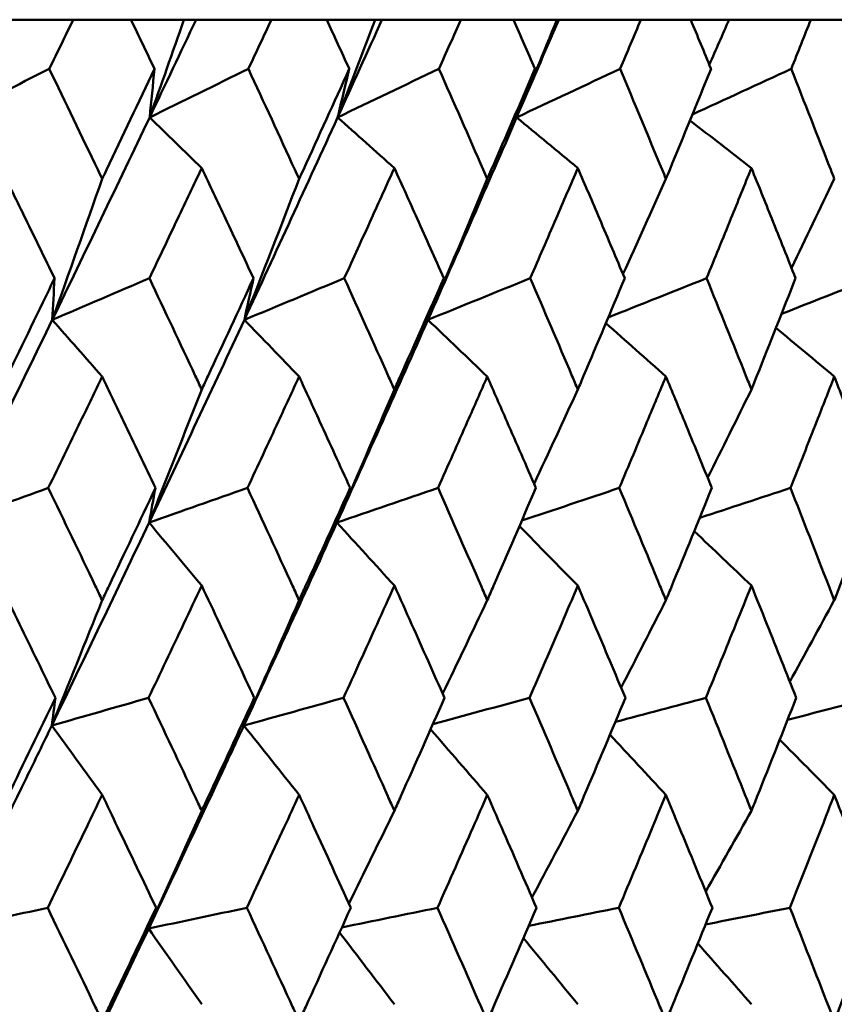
# Model space of a CAD drawing. Header units: millimetres. Extents: x 113 to 2969, y 62 to 2427.
# Tile 288 of 318: x 2059.18 to 2063.47, y 147.13 to 152.33. Entities that reach past the tile are written whole.
import ezdxf

# ---------------------------------------------------------------- set-up
doc = ezdxf.new("R2010")
doc.units = ezdxf.units.MM
doc.header["$LTSCALE"] = 12
doc.layers.add('Widoczne (ISO)', color=7, linetype='Continuous', lineweight=50)

msp = doc.modelspace()

# ---------------------------------------------------------------- linework, layer by layer
at = {"layer": 'Widoczne (ISO)'}
for p, q in [((2059.0814, 152.3297), (2059.4582, 152.3297)), ((2059.7627, 152.3297), (2059.4582, 152.3297)), ((2059.7627, 152.3297), (2060.0423, 152.3297)), ((2060.0423, 152.3297), (2060.1063, 152.3297)), ((2060.1063, 152.3297), (2060.5037, 152.3297)), ((2060.7954, 152.3297), (2060.5037, 152.3297)), ((2060.7954, 152.3297), (2061.0504, 152.3297)), ((2061.0504, 152.3297), (2061.087, 152.3297)), ((2061.087, 152.3297), (2061.5033, 152.3297)), ((2061.7812, 152.3297), (2061.5033, 152.3297)), ((2061.7812, 152.3297), (2062.0104, 152.3297)), ((2062.0104, 152.3297), (2062.0196, 152.3297)), ((2062.0196, 152.3297), (2062.4532, 152.3297)), ((2062.7161, 152.3297), (2062.4532, 152.3297)), ((2062.7161, 152.3297), (2062.9187, 152.3297)), ((2062.9187, 152.3297), (2063.3496, 152.3297)), ((2063.5965, 152.3297), (2063.3496, 152.3297))]:
    msp.add_line(p, q, dxfattribs=at)
msp.add_circle((2048.8943, 112.3297), 50, dxfattribs=at)
for points, knots in [([(2059.4582, 152.3297), (2059.4164, 152.2438), (2059.3745, 152.1579), (2059.3323, 152.0715), (2059.332, 152.0709), (2059.3317, 152.0704)], [0, 0, 0, 0, 0.02969567, 0.02969567, 0.02988021, 0.02988021, 0.02988021, 0.02988021]), ([(2059.887, 152.0704), (2059.8868, 152.0709), (2059.8865, 152.0715), (2059.8452, 152.1579), (2059.804, 152.2438), (2059.7627, 152.3297)], [0.02951568, 0.02951568, 0.02951568, 0.02951568, 0.02969929, 0.02969929, 0.05939589, 0.05939589, 0.05939589, 0.05939589]), ([(2060.5037, 152.3297), (2060.4636, 152.2438), (2060.4234, 152.1579), (2060.3829, 152.0715), (2060.3826, 152.0709), (2060.3824, 152.0704)], [0, 0, 0, 0, 0.02969567, 0.02969567, 0.02988021, 0.02988021, 0.02988021, 0.02988021]), ([(2060.9145, 152.0704), (2060.9142, 152.0709), (2060.914, 152.0715), (2060.8744, 152.1579), (2060.835, 152.2438), (2060.7954, 152.3297)], [0.02951568, 0.02951568, 0.02951568, 0.02951568, 0.02969929, 0.02969929, 0.05939589, 0.05939589, 0.05939589, 0.05939589]), ([(2061.5033, 152.3297), (2061.4651, 152.2438), (2061.4268, 152.1579), (2061.3882, 152.0715), (2061.3879, 152.0709), (2061.3877, 152.0704)], [0, 0, 0, 0, 0.02969567, 0.02969567, 0.02988021, 0.02988021, 0.02988021, 0.02988021]), ([(2061.8944, 152.0704), (2061.8942, 152.0709), (2061.894, 152.0715), (2061.8564, 152.1579), (2061.8189, 152.2438), (2061.7812, 152.3297)], [0.02951568, 0.02951568, 0.02951568, 0.02951568, 0.02969929, 0.02969929, 0.05939589, 0.05939589, 0.05939589, 0.05939589]), ([(2062.4532, 152.3297), (2062.4171, 152.2438), (2062.3808, 152.1579), (2062.3441, 152.0715), (2062.3439, 152.0709), (2062.3437, 152.0704)], [0, 0, 0, 0, 0.02969567, 0.02969567, 0.02988021, 0.02988021, 0.02988021, 0.02988021]), ([(2062.8231, 152.0704), (2062.8229, 152.0709), (2062.8227, 152.0715), (2062.7872, 152.1579), (2062.7517, 152.2438), (2062.7161, 152.3297)], [0.02951568, 0.02951568, 0.02951568, 0.02951568, 0.02969929, 0.02969929, 0.05939589, 0.05939589, 0.05939589, 0.05939589]), ([(2063.3496, 152.3297), (2063.3156, 152.2438), (2063.2815, 152.1579), (2063.247, 152.0715), (2063.2468, 152.0709), (2063.2466, 152.0704)], [0, 0, 0, 0, 0.02969567, 0.02969567, 0.02988021, 0.02988021, 0.02988021, 0.02988021]), ([(2059.3317, 152.0704), (2059.4174, 151.8931), (2059.5026, 151.7157), (2059.5952, 151.5221), (2059.603, 151.5057), (2059.6108, 151.4894)], [0.0297954, 0.0297954, 0.0297954, 0.0297954, 0.09092493, 0.09092493, 0.09655955, 0.09655955, 0.09655955, 0.09655955]), ([(2059.6108, 151.4894), (2059.6186, 151.5056), (2059.6264, 151.5218), (2059.7188, 151.7155), (2059.8031, 151.893), (2059.887, 152.0704)], [0.0853813, 0.0853813, 0.0853813, 0.0853813, 0.09097809, 0.09097809, 0.15214536, 0.15214536, 0.15214536, 0.15214536]), ([(2060.3824, 152.0704), (2060.4646, 151.8931), (2060.5463, 151.7157), (2060.635, 151.5221), (2060.6425, 151.5057), (2060.65, 151.4894)], [0.0297954, 0.0297954, 0.0297954, 0.0297954, 0.09092493, 0.09092493, 0.09655955, 0.09655955, 0.09655955, 0.09655955]), ([(2060.65, 151.4894), (2060.6574, 151.5056), (2060.6649, 151.5218), (2060.7535, 151.7155), (2060.8342, 151.893), (2060.9145, 152.0704)], [0.0853813, 0.0853813, 0.0853813, 0.0853813, 0.09097809, 0.09097809, 0.15214536, 0.15214536, 0.15214536, 0.15214536]), ([(2061.3877, 152.0704), (2061.4661, 151.8931), (2061.544, 151.7157), (2061.6285, 151.5221), (2061.6357, 151.5057), (2061.6428, 151.4894)], [0.0297954, 0.0297954, 0.0297954, 0.0297954, 0.09092493, 0.09092493, 0.09655955, 0.09655955, 0.09655955, 0.09655955]), ([(2061.6428, 151.4894), (2061.6499, 151.5056), (2061.6569, 151.5218), (2061.7413, 151.7155), (2061.8181, 151.893), (2061.8944, 152.0704)], [0.0853813, 0.0853813, 0.0853813, 0.0853813, 0.09097809, 0.09097809, 0.15214536, 0.15214536, 0.15214536, 0.15214536]), ([(2062.3437, 152.0704), (2062.418, 151.8931), (2062.4918, 151.7157), (2062.5718, 151.5221), (2062.5785, 151.5057), (2062.5853, 151.4894)], [0.0297954, 0.0297954, 0.0297954, 0.0297954, 0.09092493, 0.09092493, 0.09655955, 0.09655955, 0.09655955, 0.09655955]), ([(2062.5853, 151.4894), (2062.5919, 151.5056), (2062.5986, 151.5218), (2062.6784, 151.7155), (2062.751, 151.893), (2062.8231, 152.0704)], [0.0853813, 0.0853813, 0.0853813, 0.0853813, 0.09097809, 0.09097809, 0.15214536, 0.15214536, 0.15214536, 0.15214536]), ([(2063.2466, 152.0704), (2063.3165, 151.8931), (2063.3859, 151.7157), (2063.461, 151.5221), (2063.4674, 151.5057), (2063.4737, 151.4894)], [0.0297954, 0.0297954, 0.0297954, 0.0297954, 0.09092493, 0.09092493, 0.09655955, 0.09655955, 0.09655955, 0.09655955]), ([(2059.3596, 150.9657), (2059.3086, 151.0706), (2059.2574, 151.1755), (2059.1625, 151.3692), (2059.1189, 151.4581), (2059.0751, 151.5471)], [0.02528165, 0.02528165, 0.02528165, 0.02528165, 0.06150593, 0.06150593, 0.09223152, 0.09223152, 0.09223152, 0.09223152]), ([(2060.136, 151.5471), (2060.0939, 151.4582), (2060.0518, 151.3693), (2059.9598, 151.1755), (2059.9098, 151.0706), (2059.8597, 150.9657)], [0.03078053, 0.03078053, 0.03078053, 0.03078053, 0.06149921, 0.06149921, 0.09773041, 0.09773041, 0.09773041, 0.09773041]), ([(2060.4091, 150.9657), (2060.3602, 151.0706), (2060.311, 151.1755), (2060.22, 151.3692), (2060.178, 151.4581), (2060.136, 151.5471)], [0.02528165, 0.02528165, 0.02528165, 0.02528165, 0.06150593, 0.06150593, 0.09223152, 0.09223152, 0.09223152, 0.09223152]), ([(2061.1525, 151.5471), (2061.1123, 151.4582), (2061.072, 151.3693), (2060.984, 151.1755), (2060.9363, 151.0706), (2060.8883, 150.9657)], [0.03078053, 0.03078053, 0.03078053, 0.03078053, 0.06149921, 0.06149921, 0.09773041, 0.09773041, 0.09773041, 0.09773041]), ([(2061.4132, 150.9657), (2061.3665, 151.0706), (2061.3196, 151.1755), (2061.2327, 151.3692), (2061.1926, 151.4581), (2061.1525, 151.5471)], [0.02528165, 0.02528165, 0.02528165, 0.02528165, 0.06150593, 0.06150593, 0.09223152, 0.09223152, 0.09223152, 0.09223152]), ([(2062.1205, 151.5471), (2062.0824, 151.4582), (2062.0442, 151.3693), (2061.9606, 151.1755), (2061.9152, 151.0706), (2061.8696, 150.9657)], [0.03078053, 0.03078053, 0.03078053, 0.03078053, 0.06149921, 0.06149921, 0.09773041, 0.09773041, 0.09773041, 0.09773041]), ([(2062.3678, 150.9657), (2062.3236, 151.0706), (2062.2792, 151.1755), (2062.1967, 151.3692), (2062.1587, 151.4581), (2062.1205, 151.5471)], [0.02528165, 0.02528165, 0.02528165, 0.02528165, 0.06150593, 0.06150593, 0.09223152, 0.09223152, 0.09223152, 0.09223152]), ([(2063.0364, 151.5471), (2063.0005, 151.4582), (2062.9644, 151.3693), (2062.8856, 151.1755), (2062.8427, 151.0706), (2062.7997, 150.9657)], [0.03078053, 0.03078053, 0.03078053, 0.03078053, 0.06149921, 0.06149921, 0.09773041, 0.09773041, 0.09773041, 0.09773041]), ([(2063.2693, 150.9657), (2063.2277, 151.0706), (2063.1859, 151.1755), (2063.1082, 151.3692), (2063.0724, 151.4581), (2063.0364, 151.5471)], [0.02528165, 0.02528165, 0.02528165, 0.02528165, 0.06150593, 0.06150593, 0.09223152, 0.09223152, 0.09223152, 0.09223152]), ([(2059.0751, 150.3784), (2059.0869, 150.4025), (2059.0987, 150.4267), (2059.1938, 150.6225), (2059.2769, 150.7941), (2059.3596, 150.9657)], [0.0806421, 0.0806421, 0.0806421, 0.0806421, 0.08897282, 0.08897282, 0.14811965, 0.14811965, 0.14811965, 0.14811965]), ([(2059.8597, 150.9657), (2059.9409, 150.7942), (2060.0216, 150.6227), (2060.1133, 150.4269), (2060.1246, 150.4026), (2060.136, 150.3784)], [0.02983351, 0.02983351, 0.02983351, 0.02983351, 0.0889495, 0.0889495, 0.09731113, 0.09731113, 0.09731113, 0.09731113]), ([(2060.136, 150.3784), (2060.1473, 150.4025), (2060.1586, 150.4267), (2060.25, 150.6225), (2060.3298, 150.7941), (2060.4091, 150.9657)], [0.0806421, 0.0806421, 0.0806421, 0.0806421, 0.08897282, 0.08897282, 0.14811965, 0.14811965, 0.14811965, 0.14811965]), ([(2060.8883, 150.9657), (2060.966, 150.7942), (2061.0432, 150.6227), (2061.1308, 150.4269), (2061.1416, 150.4026), (2061.1525, 150.3784)], [0.02983351, 0.02983351, 0.02983351, 0.02983351, 0.0889495, 0.0889495, 0.09731113, 0.09731113, 0.09731113, 0.09731113]), ([(2061.1525, 150.3784), (2061.1632, 150.4025), (2061.174, 150.4267), (2061.2614, 150.6225), (2061.3375, 150.7941), (2061.4132, 150.9657)], [0.0806421, 0.0806421, 0.0806421, 0.0806421, 0.08897282, 0.08897282, 0.14811965, 0.14811965, 0.14811965, 0.14811965]), ([(2061.8696, 150.9657), (2061.9434, 150.7942), (2062.0168, 150.6227), (2062.1, 150.4269), (2062.1103, 150.4026), (2062.1205, 150.3784)], [0.02983351, 0.02983351, 0.02983351, 0.02983351, 0.0889495, 0.0889495, 0.09731113, 0.09731113, 0.09731113, 0.09731113]), ([(2062.1205, 150.3784), (2062.1308, 150.4025), (2062.141, 150.4267), (2062.2239, 150.6225), (2062.2961, 150.7941), (2062.3678, 150.9657)], [0.0806421, 0.0806421, 0.0806421, 0.0806421, 0.08897282, 0.08897282, 0.14811965, 0.14811965, 0.14811965, 0.14811965]), ([(2062.7997, 150.9657), (2062.8694, 150.7942), (2062.9386, 150.6227), (2063.017, 150.4269), (2063.0267, 150.4026), (2063.0364, 150.3784)], [0.02983351, 0.02983351, 0.02983351, 0.02983351, 0.0889495, 0.0889495, 0.09731113, 0.09731113, 0.09731113, 0.09731113]), ([(2063.0364, 150.3784), (2063.0461, 150.4025), (2063.0558, 150.4267), (2063.1339, 150.6225), (2063.2019, 150.7941), (2063.2693, 150.9657)], [0.0806421, 0.0806421, 0.0806421, 0.0806421, 0.08897282, 0.08897282, 0.14811965, 0.14811965, 0.14811965, 0.14811965]), ([(2059.6108, 150.4467), (2059.5731, 150.3682), (2059.5352, 150.2898), (2059.4406, 150.094), (2059.3837, 149.9766), (2059.3266, 149.8592)], [0.03448054, 0.03448054, 0.03448054, 0.03448054, 0.06157222, 0.06157222, 0.10209717, 0.10209717, 0.10209717, 0.10209717]), ([(2059.892, 149.8592), (2059.8362, 149.9766), (2059.7802, 150.0939), (2059.6863, 150.2897), (2059.6486, 150.3682), (2059.6108, 150.4467)], [0.02104899, 0.02104899, 0.02104899, 0.02104899, 0.0615671, 0.0615671, 0.08866561, 0.08866561, 0.08866561, 0.08866561]), ([(2060.65, 150.4467), (2060.6138, 150.3682), (2060.5775, 150.2898), (2060.4868, 150.094), (2060.4322, 149.9766), (2060.3775, 149.8592)], [0.03448054, 0.03448054, 0.03448054, 0.03448054, 0.06157222, 0.06157222, 0.10209717, 0.10209717, 0.10209717, 0.10209717]), ([(2060.9192, 149.8592), (2060.8658, 149.9766), (2060.8122, 150.0939), (2060.7223, 150.2897), (2060.6862, 150.3682), (2060.65, 150.4467)], [0.02104899, 0.02104899, 0.02104899, 0.02104899, 0.0615671, 0.0615671, 0.08866561, 0.08866561, 0.08866561, 0.08866561]), ([(2061.6428, 150.4467), (2061.6083, 150.3682), (2061.5738, 150.2898), (2061.4873, 150.094), (2061.4352, 149.9766), (2061.383, 149.8592)], [0.03448054, 0.03448054, 0.03448054, 0.03448054, 0.06157222, 0.06157222, 0.10209717, 0.10209717, 0.10209717, 0.10209717]), ([(2061.899, 149.8592), (2061.8482, 149.9766), (2061.7972, 150.0939), (2061.7116, 150.2897), (2061.6773, 150.3682), (2061.6428, 150.4467)], [0.02104899, 0.02104899, 0.02104899, 0.02104899, 0.0615671, 0.0615671, 0.08866561, 0.08866561, 0.08866561, 0.08866561]), ([(2062.5853, 150.4467), (2062.5526, 150.3682), (2062.5199, 150.2898), (2062.438, 150.094), (2062.3888, 149.9766), (2062.3393, 149.8592)], [0.03448054, 0.03448054, 0.03448054, 0.03448054, 0.06157222, 0.06157222, 0.10209717, 0.10209717, 0.10209717, 0.10209717]), ([(2062.8274, 149.8592), (2062.7794, 149.9766), (2062.7312, 150.0939), (2062.6504, 150.2897), (2062.6179, 150.3682), (2062.5853, 150.4467)], [0.02104899, 0.02104899, 0.02104899, 0.02104899, 0.0615671, 0.0615671, 0.08866561, 0.08866561, 0.08866561, 0.08866561]), ([(2063.4737, 150.4467), (2063.4431, 150.3682), (2063.4123, 150.2898), (2063.3354, 150.094), (2063.289, 149.9766), (2063.2424, 149.8592)], [0.03448054, 0.03448054, 0.03448054, 0.03448054, 0.06157222, 0.06157222, 0.10209717, 0.10209717, 0.10209717, 0.10209717]), ([(2063.7008, 149.8592), (2063.6559, 149.9766), (2063.6107, 150.0939), (2063.5348, 150.2897), (2063.5043, 150.3682), (2063.4737, 150.4467)], [0.02104899, 0.02104899, 0.02104899, 0.02104899, 0.0615671, 0.0615671, 0.08866561, 0.08866561, 0.08866561, 0.08866561]), ([(2059.3266, 149.8592), (2059.4097, 149.687), (2059.4924, 149.5148), (2059.5867, 149.3174), (2059.5988, 149.2922), (2059.6108, 149.2669)], [0.02530969, 0.02530969, 0.02530969, 0.02530969, 0.08465152, 0.08465152, 0.09334823, 0.09334823, 0.09334823, 0.09334823]), ([(2059.6108, 149.2669), (2059.6229, 149.2921), (2059.6349, 149.3173), (2059.729, 149.5147), (2059.8107, 149.687), (2059.892, 149.8592)], [0.07597559, 0.07597559, 0.07597559, 0.07597559, 0.08464777, 0.08464777, 0.14401425, 0.14401425, 0.14401425, 0.14401425]), ([(2060.3775, 149.8592), (2060.4572, 149.687), (2060.5365, 149.5148), (2060.6269, 149.3174), (2060.6385, 149.2922), (2060.65, 149.2669)], [0.02530969, 0.02530969, 0.02530969, 0.02530969, 0.08465152, 0.08465152, 0.09334823, 0.09334823, 0.09334823, 0.09334823]), ([(2060.65, 149.2669), (2060.6615, 149.2921), (2060.673, 149.3173), (2060.7632, 149.5147), (2060.8414, 149.687), (2060.9192, 149.8592)], [0.07597559, 0.07597559, 0.07597559, 0.07597559, 0.08464777, 0.08464777, 0.14401425, 0.14401425, 0.14401425, 0.14401425]), ([(2061.383, 149.8592), (2061.459, 149.687), (2061.5346, 149.5148), (2061.6208, 149.3174), (2061.6318, 149.2922), (2061.6428, 149.2669)], [0.02530969, 0.02530969, 0.02530969, 0.02530969, 0.08465152, 0.08465152, 0.09334823, 0.09334823, 0.09334823, 0.09334823]), ([(2061.6428, 149.2669), (2061.6538, 149.2921), (2061.6647, 149.3173), (2061.7506, 149.5147), (2061.825, 149.687), (2061.899, 149.8592)], [0.07597559, 0.07597559, 0.07597559, 0.07597559, 0.08464777, 0.08464777, 0.14401425, 0.14401425, 0.14401425, 0.14401425]), ([(2062.3393, 149.8592), (2062.4113, 149.687), (2062.4829, 149.5148), (2062.5644, 149.3174), (2062.5749, 149.2922), (2062.5853, 149.2669)], [0.02530969, 0.02530969, 0.02530969, 0.02530969, 0.08465152, 0.08465152, 0.09334823, 0.09334823, 0.09334823, 0.09334823]), ([(2062.5853, 149.2669), (2062.5956, 149.2921), (2062.606, 149.3173), (2062.6872, 149.5147), (2062.7575, 149.687), (2062.8274, 149.8592)], [0.07597559, 0.07597559, 0.07597559, 0.07597559, 0.08464777, 0.08464777, 0.14401425, 0.14401425, 0.14401425, 0.14401425]), ([(2063.2424, 149.8592), (2063.3102, 149.687), (2063.3776, 149.5148), (2063.4541, 149.3174), (2063.4639, 149.2922), (2063.4737, 149.2669)], [0.02530969, 0.02530969, 0.02530969, 0.02530969, 0.08465152, 0.08465152, 0.09334823, 0.09334823, 0.09334823, 0.09334823]), ([(2063.4737, 149.2669), (2063.4834, 149.2921), (2063.4931, 149.3173), (2063.5694, 149.5147), (2063.6354, 149.687), (2063.7008, 149.8592)], [0.07597559, 0.07597559, 0.07597559, 0.07597559, 0.08464777, 0.08464777, 0.14401425, 0.14401425, 0.14401425, 0.14401425]), ([(2059.3638, 148.7518), (2059.3009, 148.8815), (2059.2378, 149.0112), (2059.1414, 149.2086), (2059.1083, 149.2763), (2059.0751, 149.3439)], [0.01681985, 0.01681985, 0.01681985, 0.01681985, 0.06159108, 0.06159108, 0.08495433, 0.08495433, 0.08495433, 0.08495433]), ([(2060.136, 149.3439), (2060.1041, 149.2763), (2060.0722, 149.2086), (2059.9789, 149.0112), (2059.9174, 148.8815), (2059.8556, 148.7518)], [0.03825175, 0.03825175, 0.03825175, 0.03825175, 0.06160817, 0.06160817, 0.10638617, 0.10638617, 0.10638617, 0.10638617]), ([(2060.4131, 148.7518), (2060.3528, 148.8815), (2060.2922, 149.0112), (2060.1996, 149.2086), (2060.1678, 149.2763), (2060.136, 149.3439)], [0.01681985, 0.01681985, 0.01681985, 0.01681985, 0.06159108, 0.06159108, 0.08495433, 0.08495433, 0.08495433, 0.08495433]), ([(2061.1525, 149.3439), (2061.122, 149.2763), (2061.0915, 149.2086), (2061.0023, 149.0112), (2060.9435, 148.8815), (2060.8844, 148.7518)], [0.03825175, 0.03825175, 0.03825175, 0.03825175, 0.06160817, 0.06160817, 0.10638617, 0.10638617, 0.10638617, 0.10638617]), ([(2061.417, 148.7518), (2061.3595, 148.8815), (2061.3016, 149.0112), (2061.2133, 149.2086), (2061.1829, 149.2763), (2061.1525, 149.3439)], [0.01681985, 0.01681985, 0.01681985, 0.01681985, 0.06159108, 0.06159108, 0.08495433, 0.08495433, 0.08495433, 0.08495433]), ([(2062.1205, 149.3439), (2062.0917, 149.2763), (2062.0627, 149.2086), (2061.978, 149.0112), (2061.9221, 148.8815), (2061.8659, 148.7518)], [0.03825175, 0.03825175, 0.03825175, 0.03825175, 0.06160817, 0.06160817, 0.10638617, 0.10638617, 0.10638617, 0.10638617]), ([(2062.3715, 148.7518), (2062.3169, 148.8815), (2062.2621, 149.0112), (2062.1783, 149.2086), (2062.1494, 149.2763), (2062.1205, 149.3439)], [0.01681985, 0.01681985, 0.01681985, 0.01681985, 0.06159108, 0.06159108, 0.08495433, 0.08495433, 0.08495433, 0.08495433]), ([(2063.0364, 149.3439), (2063.0092, 149.2763), (2062.9819, 149.2086), (2062.902, 149.0112), (2062.8492, 148.8815), (2062.7961, 148.7518)], [0.03825175, 0.03825175, 0.03825175, 0.03825175, 0.06160817, 0.06160817, 0.10638617, 0.10638617, 0.10638617, 0.10638617]), ([(2063.2727, 148.7518), (2063.2214, 148.8815), (2063.1698, 149.0112), (2063.0909, 149.2086), (2063.0637, 149.2763), (2063.0364, 149.3439)], [0.01681985, 0.01681985, 0.01681985, 0.01681985, 0.06159108, 0.06159108, 0.08495433, 0.08495433, 0.08495433, 0.08495433]), ([(2059.0751, 148.156), (2059.0876, 148.1815), (2059.1, 148.207), (2059.1966, 148.4056), (2059.2804, 148.5787), (2059.3638, 148.7518)], [0.07138254, 0.07138254, 0.07138254, 0.07138254, 0.08018544, 0.08018544, 0.13983561, 0.13983561, 0.13983561, 0.13983561]), ([(2059.8556, 148.7518), (2059.9375, 148.5788), (2060.0189, 148.4057), (2060.112, 148.2071), (2060.124, 148.1816), (2060.136, 148.156)], [0.02053386, 0.02053386, 0.02053386, 0.02053386, 0.08016461, 0.08016461, 0.08898694, 0.08898694, 0.08898694, 0.08898694]), ([(2060.136, 148.156), (2060.1479, 148.1815), (2060.1599, 148.207), (2060.2527, 148.4056), (2060.3331, 148.5787), (2060.4131, 148.7518)], [0.07138254, 0.07138254, 0.07138254, 0.07138254, 0.08018544, 0.08018544, 0.13983561, 0.13983561, 0.13983561, 0.13983561]), ([(2060.8844, 148.7518), (2060.9627, 148.5788), (2061.0406, 148.4057), (2061.1296, 148.2071), (2061.141, 148.1816), (2061.1525, 148.156)], [0.02053386, 0.02053386, 0.02053386, 0.02053386, 0.08016461, 0.08016461, 0.08898694, 0.08898694, 0.08898694, 0.08898694]), ([(2061.1525, 148.156), (2061.1639, 148.1815), (2061.1753, 148.207), (2061.2639, 148.4056), (2061.3407, 148.5787), (2061.417, 148.7518)], [0.07138254, 0.07138254, 0.07138254, 0.07138254, 0.08018544, 0.08018544, 0.13983561, 0.13983561, 0.13983561, 0.13983561]), ([(2061.8659, 148.7518), (2061.9403, 148.5788), (2062.0144, 148.4057), (2062.0988, 148.2071), (2062.1097, 148.1816), (2062.1205, 148.156)], [0.02053386, 0.02053386, 0.02053386, 0.02053386, 0.08016461, 0.08016461, 0.08898694, 0.08898694, 0.08898694, 0.08898694]), ([(2062.1205, 148.156), (2062.1314, 148.1815), (2062.1422, 148.207), (2062.2263, 148.4056), (2062.2991, 148.5787), (2062.3715, 148.7518)], [0.07138254, 0.07138254, 0.07138254, 0.07138254, 0.08018544, 0.08018544, 0.13983561, 0.13983561, 0.13983561, 0.13983561]), ([(2062.7961, 148.7518), (2062.8665, 148.5788), (2062.9363, 148.4057), (2063.016, 148.2071), (2063.0262, 148.1816), (2063.0364, 148.156)], [0.02053386, 0.02053386, 0.02053386, 0.02053386, 0.08016461, 0.08016461, 0.08898694, 0.08898694, 0.08898694, 0.08898694]), ([(2063.0364, 148.156), (2063.0467, 148.1815), (2063.0569, 148.207), (2063.1361, 148.4056), (2063.2047, 148.5787), (2063.2727, 148.7518)], [0.07138254, 0.07138254, 0.07138254, 0.07138254, 0.08018544, 0.08018544, 0.13983561, 0.13983561, 0.13983561, 0.13983561]), ([(2058.8217, 147.5347), (2058.9524, 147.7998), (2059.0822, 148.0647), (2059.2558, 148.4216), (2059.3005, 148.5136), (2059.345, 148.6056)], [0.3692784, 0.3692784, 0.3692784, 0.3692784, 0.4608442, 0.4608442, 0.492629, 0.492629, 0.492629, 0.492629]), ([(2059.8562, 147.5347), (2059.9818, 147.7998), (2060.1064, 148.0647), (2060.2729, 148.4216), (2060.3157, 148.5136), (2060.3584, 148.6056)], [0.3692784, 0.3692784, 0.3692784, 0.3692784, 0.4608442, 0.4608442, 0.492629, 0.492629, 0.492629, 0.492629]), ([(2059.6108, 148.2397), (2059.5837, 148.1832), (2059.5565, 148.1267), (2059.4609, 147.9282), (2059.3923, 147.7862), (2059.3233, 147.6442)], [0.04208868, 0.04208868, 0.04208868, 0.04208868, 0.06158988, 0.06158988, 0.11059803, 0.11059803, 0.11059803, 0.11059803]), ([(2059.8953, 147.6442), (2059.8278, 147.7862), (2059.7601, 147.9282), (2059.6651, 148.1267), (2059.638, 148.1832), (2059.6108, 148.2397)], [0.01259731, 0.01259731, 0.01259731, 0.01259731, 0.06159863, 0.06159863, 0.08110666, 0.08110666, 0.08110666, 0.08110666]), ([(2060.65, 148.2397), (2060.624, 148.1832), (2060.598, 148.1267), (2060.5063, 147.9282), (2060.4405, 147.7862), (2060.3743, 147.6442)], [0.04208868, 0.04208868, 0.04208868, 0.04208868, 0.06158988, 0.06158988, 0.11059803, 0.11059803, 0.11059803, 0.11059803]), ([(2060.9223, 147.6442), (2060.8578, 147.7862), (2060.793, 147.9282), (2060.702, 148.1267), (2060.676, 148.1832), (2060.65, 148.2397)], [0.01259731, 0.01259731, 0.01259731, 0.01259731, 0.06159863, 0.06159863, 0.08110666, 0.08110666, 0.08110666, 0.08110666]), ([(2061.6428, 148.2397), (2061.618, 148.1832), (2061.5932, 148.1267), (2061.5059, 147.9282), (2061.4431, 147.7862), (2061.38, 147.6442)], [0.04208868, 0.04208868, 0.04208868, 0.04208868, 0.06158988, 0.06158988, 0.11059803, 0.11059803, 0.11059803, 0.11059803]), ([(2061.9019, 147.6442), (2061.8406, 147.7862), (2061.7789, 147.9282), (2061.6923, 148.1267), (2061.6676, 148.1832), (2061.6428, 148.2397)], [0.01259731, 0.01259731, 0.01259731, 0.01259731, 0.06159863, 0.06159863, 0.08110666, 0.08110666, 0.08110666, 0.08110666]), ([(2062.5853, 148.2397), (2062.5618, 148.1832), (2062.5383, 148.1267), (2062.4557, 147.9282), (2062.3962, 147.7862), (2062.3364, 147.6442)], [0.04208868, 0.04208868, 0.04208868, 0.04208868, 0.06158988, 0.06158988, 0.11059803, 0.11059803, 0.11059803, 0.11059803]), ([(2062.8302, 147.6442), (2062.7723, 147.7862), (2062.714, 147.9282), (2062.6321, 148.1267), (2062.6087, 148.1832), (2062.5853, 148.2397)], [0.01259731, 0.01259731, 0.01259731, 0.01259731, 0.06159863, 0.06159863, 0.08110666, 0.08110666, 0.08110666, 0.08110666]), ([(2063.4737, 148.2397), (2063.4517, 148.1832), (2063.4296, 148.1267), (2063.3519, 147.9282), (2063.296, 147.7862), (2063.2397, 147.6442)], [0.04208868, 0.04208868, 0.04208868, 0.04208868, 0.06158988, 0.06158988, 0.11059803, 0.11059803, 0.11059803, 0.11059803]), ([(2063.7034, 147.6442), (2063.6492, 147.7862), (2063.5945, 147.9282), (2063.5176, 148.1267), (2063.4957, 148.1832), (2063.4737, 148.2397)], [0.01259731, 0.01259731, 0.01259731, 0.01259731, 0.06159863, 0.06159863, 0.08110666, 0.08110666, 0.08110666, 0.08110666]), ([(2059.3233, 147.6442), (2059.4074, 147.4702), (2059.4911, 147.2962), (2059.5866, 147.0969), (2059.5987, 147.0715), (2059.6108, 147.0462)], [0.01556037, 0.01556037, 0.01556037, 0.01556037, 0.07555527, 0.07555527, 0.08428623, 0.08428623, 0.08428623, 0.08428623]), ([(2059.6108, 147.0462), (2059.6229, 147.0715), (2059.635, 147.0968), (2059.7302, 147.2961), (2059.813, 147.4702), (2059.8953, 147.6442)], [0.06686277, 0.06686277, 0.06686277, 0.06686277, 0.07557848, 0.07557848, 0.13558897, 0.13558897, 0.13558897, 0.13558897]), ([(2060.3743, 147.6442), (2060.455, 147.4702), (2060.5353, 147.2962), (2060.6268, 147.0969), (2060.6384, 147.0715), (2060.65, 147.0462)], [0.01556037, 0.01556037, 0.01556037, 0.01556037, 0.07555527, 0.07555527, 0.08428623, 0.08428623, 0.08428623, 0.08428623]), ([(2060.65, 147.0462), (2060.6616, 147.0715), (2060.6732, 147.0968), (2060.7644, 147.2961), (2060.8436, 147.4702), (2060.9223, 147.6442)], [0.06686277, 0.06686277, 0.06686277, 0.06686277, 0.07557848, 0.07557848, 0.13558897, 0.13558897, 0.13558897, 0.13558897]), ([(2061.38, 147.6442), (2061.457, 147.4702), (2061.5335, 147.2962), (2061.6207, 147.0969), (2061.6317, 147.0715), (2061.6428, 147.0462)], [0.01556037, 0.01556037, 0.01556037, 0.01556037, 0.07555527, 0.07555527, 0.08428623, 0.08428623, 0.08428623, 0.08428623]), ([(2061.6428, 147.0462), (2061.6538, 147.0715), (2061.6649, 147.0968), (2061.7517, 147.2961), (2061.8271, 147.4702), (2061.9019, 147.6442)], [0.06686277, 0.06686277, 0.06686277, 0.06686277, 0.07557848, 0.07557848, 0.13558897, 0.13558897, 0.13558897, 0.13558897]), ([(2062.3364, 147.6442), (2062.4094, 147.4702), (2062.4818, 147.2962), (2062.5643, 147.0969), (2062.5748, 147.0715), (2062.5853, 147.0462)], [0.01556037, 0.01556037, 0.01556037, 0.01556037, 0.07555527, 0.07555527, 0.08428623, 0.08428623, 0.08428623, 0.08428623]), ([(2062.5853, 147.0462), (2062.5957, 147.0715), (2062.6061, 147.0968), (2062.6883, 147.2961), (2062.7595, 147.4702), (2062.8302, 147.6442)], [0.06686277, 0.06686277, 0.06686277, 0.06686277, 0.07557848, 0.07557848, 0.13558897, 0.13558897, 0.13558897, 0.13558897]), ([(2063.2397, 147.6442), (2063.3084, 147.4702), (2063.3765, 147.2962), (2063.454, 147.0969), (2063.4639, 147.0715), (2063.4737, 147.0462)], [0.01556037, 0.01556037, 0.01556037, 0.01556037, 0.07555527, 0.07555527, 0.08428623, 0.08428623, 0.08428623, 0.08428623]), ([(2063.4737, 147.0462), (2063.4835, 147.0715), (2063.4933, 147.0968), (2063.5704, 147.2961), (2063.6372, 147.4702), (2063.7034, 147.6442)], [0.06686277, 0.06686277, 0.06686277, 0.06686277, 0.07557848, 0.07557848, 0.13558897, 0.13558897, 0.13558897, 0.13558897])]:
    msp.add_open_spline(points, degree=3, knots=knots, dxfattribs=at)
for points in [[(2059.8615, 151.8142), (2059.9435, 151.9861), (2060.0251, 152.1579), (2060.1063, 152.3297)], [(2060.0423, 152.3297), (2059.9823, 152.1576), (2059.9221, 151.9858), (2059.8615, 151.8142)], [(2060.8532, 151.8142), (2060.9315, 151.9861), (2061.0095, 152.1579), (2061.087, 152.3297)], [(2061.0504, 152.3297), (2060.9849, 152.1576), (2060.9192, 151.9858), (2060.8532, 151.8142)], [(2061.7977, 151.8142), (2061.8721, 151.9861), (2061.9461, 152.1579), (2062.0196, 152.3297)], [(2062.0104, 152.3297), (2061.9398, 152.1576), (2061.8689, 151.9858), (2061.7977, 151.8142)], [(2062.9187, 152.3297), (2062.8839, 152.2504), (2062.8491, 152.1713), (2062.8142, 152.0921)], [(2058.8266, 151.8142), (2058.9949, 151.8996), (2059.1633, 151.985), (2059.3317, 152.0704)], [(2059.8615, 151.8142), (2059.8701, 151.8996), (2059.8786, 151.985), (2059.887, 152.0704)], [(2059.8615, 151.8142), (2060.0351, 151.8996), (2060.2087, 151.985), (2060.3824, 152.0704)], [(2060.8532, 151.8142), (2060.8737, 151.8996), (2060.8941, 151.985), (2060.9145, 152.0704)], [(2060.8532, 151.8142), (2061.0313, 151.8996), (2061.2095, 151.985), (2061.3877, 152.0704)], [(2061.7977, 151.8142), (2061.83, 151.8996), (2061.8623, 151.985), (2061.8944, 152.0704)], [(2061.7977, 151.8142), (2061.9796, 151.8996), (2062.1617, 151.985), (2062.3437, 152.0704)], [(2062.7251, 151.8299), (2062.8989, 151.91), (2063.0728, 151.9902), (2063.2466, 152.0704)], [(2059.3476, 150.7462), (2059.5205, 151.1023), (2059.6918, 151.4584), (2059.8615, 151.8142)], [(2060.136, 151.5471), (2060.0445, 151.6362), (2059.953, 151.7253), (2059.8615, 151.8142)], [(2060.3612, 150.7462), (2060.5269, 151.1023), (2060.691, 151.4584), (2060.8532, 151.8142)], [(2061.1525, 151.5471), (2061.0527, 151.6362), (2060.953, 151.7253), (2060.8532, 151.8142)], [(2061.3296, 150.7462), (2061.4875, 151.1023), (2061.6436, 151.4584), (2061.7977, 151.8142)], [(2062.1205, 151.5471), (2062.013, 151.6362), (2061.9053, 151.7253), (2061.7977, 151.8142)], [(2063.0364, 151.5471), (2062.9284, 151.6308), (2062.8202, 151.7145), (2062.7121, 151.7981)], [(2059.6108, 151.4894), (2059.5236, 151.241), (2059.4358, 150.9932), (2059.3476, 150.7462)], [(2060.65, 151.4894), (2060.5543, 151.241), (2060.458, 150.9932), (2060.3612, 150.7462)], [(2061.6428, 151.4894), (2061.539, 151.241), (2061.4346, 150.9932), (2061.3296, 150.7462)], [(2062.5853, 151.4894), (2062.51, 151.3218), (2062.4345, 151.1544), (2062.3587, 150.9874)], [(2063.4737, 151.4894), (2063.3987, 151.3325), (2063.3235, 151.1759), (2063.248, 151.0195)], [(2059.3476, 150.7462), (2059.3516, 150.8193), (2059.3557, 150.8925), (2059.3596, 150.9657)], [(2059.3476, 150.7462), (2059.5183, 150.8193), (2059.689, 150.8925), (2059.8597, 150.9657)], [(2060.3612, 150.7462), (2060.3772, 150.8193), (2060.3932, 150.8925), (2060.4091, 150.9657)], [(2060.3612, 150.7462), (2060.5369, 150.8193), (2060.7126, 150.8925), (2060.8883, 150.9657)], [(2061.3296, 150.7462), (2061.3575, 150.8193), (2061.3854, 150.8925), (2061.4132, 150.9657)], [(2061.3296, 150.7462), (2061.5096, 150.8193), (2061.6896, 150.8925), (2061.8696, 150.9657)], [(2062.2812, 150.7591), (2062.454, 150.8279), (2062.6268, 150.8968), (2062.7997, 150.9657)], [(2063.1951, 150.7774), (2063.355, 150.8402), (2063.5149, 150.903), (2063.6748, 150.9657)], [(2058.8237, 149.6763), (2058.9998, 150.033), (2059.1745, 150.3896), (2059.3476, 150.7462)], [(2059.6108, 150.4467), (2059.5231, 150.5466), (2059.4354, 150.6465), (2059.3476, 150.7462)], [(2059.8583, 149.6763), (2060.0276, 150.033), (2060.1953, 150.3896), (2060.3612, 150.7462)], [(2060.65, 150.4467), (2060.5538, 150.5466), (2060.4575, 150.6465), (2060.3612, 150.7462)], [(2060.8497, 149.6763), (2061.0115, 150.033), (2061.1715, 150.3896), (2061.3296, 150.7462)], [(2061.6428, 150.4467), (2061.5384, 150.5466), (2061.434, 150.6465), (2061.3296, 150.7462)], [(2062.5853, 150.4467), (2062.4797, 150.5408), (2062.3741, 150.6348), (2062.2685, 150.7287)], [(2063.4737, 150.4467), (2063.3712, 150.5325), (2063.2686, 150.6183), (2063.166, 150.704)], [(2060.136, 150.3784), (2060.0439, 150.1438), (2059.9513, 149.9097), (2059.8583, 149.6763)], [(2061.1525, 150.3784), (2061.0521, 150.1438), (2060.9511, 149.9097), (2060.8497, 149.6763)], [(2062.1205, 150.3784), (2062.0439, 150.2123), (2061.9669, 150.0464), (2061.8896, 149.8809)], [(2063.0364, 150.3784), (2062.9597, 150.2229), (2062.8827, 150.0678), (2062.8055, 149.9129)], [(2058.8237, 149.6763), (2058.9913, 149.7373), (2059.159, 149.7983), (2059.3266, 149.8592)], [(2059.8583, 149.6763), (2059.8696, 149.7373), (2059.8808, 149.7983), (2059.892, 149.8592)], [(2059.8583, 149.6763), (2060.0314, 149.7373), (2060.2044, 149.7983), (2060.3775, 149.8592)], [(2060.8497, 149.6763), (2060.8729, 149.7373), (2060.8961, 149.7983), (2060.9192, 149.8592)], [(2060.8497, 149.6763), (2061.0274, 149.7373), (2061.2052, 149.7983), (2061.383, 149.8592)], [(2061.8247, 149.6867), (2061.9962, 149.7442), (2062.1677, 149.8017), (2062.3393, 149.8592)], [(2062.7633, 149.7014), (2062.923, 149.754), (2063.0827, 149.8066), (2063.2424, 149.8592)], [(2059.345, 148.6056), (2059.5177, 148.9624), (2059.6888, 149.3194), (2059.8583, 149.6763)], [(2060.136, 149.3439), (2060.0435, 149.4549), (2059.9509, 149.5657), (2059.8583, 149.6763)], [(2060.3584, 148.6056), (2060.5239, 148.9624), (2060.6877, 149.3194), (2060.8497, 149.6763)], [(2061.1525, 149.3439), (2061.0516, 149.4549), (2060.9507, 149.5657), (2060.8497, 149.6763)], [(2062.1205, 149.3439), (2062.0178, 149.4487), (2061.9151, 149.5532), (2061.8122, 149.6577)], [(2063.0364, 149.3439), (2062.9359, 149.4398), (2062.8353, 149.5356), (2062.7346, 149.6312)], [(2059.6108, 149.2669), (2059.5226, 149.0459), (2059.434, 148.8255), (2059.345, 148.6056)], [(2060.65, 149.2669), (2060.5533, 149.0459), (2060.456, 148.8255), (2060.3584, 148.6056)], [(2061.6428, 149.2669), (2061.5646, 149.1022), (2061.4861, 148.9377), (2061.4073, 148.7736)], [(2062.5853, 149.2669), (2062.5067, 149.1129), (2062.4279, 148.9591), (2062.3488, 148.8056)], [(2063.4737, 149.2669), (2063.3957, 149.1233), (2063.3175, 148.98), (2063.2391, 148.8368)], [(2059.345, 148.6056), (2059.3513, 148.6543), (2059.3575, 148.703), (2059.3638, 148.7518)], [(2059.345, 148.6056), (2059.5152, 148.6543), (2059.6854, 148.703), (2059.8556, 148.7518)], [(2060.3584, 148.6056), (2060.3767, 148.6543), (2060.3949, 148.703), (2060.4131, 148.7518)], [(2060.3584, 148.6056), (2060.5337, 148.6543), (2060.7091, 148.703), (2060.8844, 148.7518)], [(2061.356, 148.6136), (2061.5259, 148.6596), (2061.6959, 148.7057), (2061.8659, 148.7518)], [(2062.3184, 148.6249), (2062.4776, 148.6672), (2062.6369, 148.7095), (2062.7961, 148.7518)], [(2063.227, 148.6356), (2063.3752, 148.6743), (2063.5234, 148.7131), (2063.6715, 148.7518)], [(2059.6108, 148.2397), (2059.5223, 148.3619), (2059.4337, 148.4838), (2059.345, 148.6056)], [(2060.65, 148.2397), (2060.5529, 148.3619), (2060.4557, 148.4838), (2060.3584, 148.6056)], [(2061.6428, 148.2397), (2061.5432, 148.3553), (2061.4434, 148.4706), (2061.3437, 148.5858)], [(2062.5853, 148.2397), (2062.487, 148.3459), (2062.3886, 148.4519), (2062.2902, 148.5577)], [(2063.4737, 148.2397), (2063.3778, 148.337), (2063.2818, 148.4341), (2063.1857, 148.5311)], [(2060.136, 148.156), (2060.0431, 147.9484), (2059.9498, 147.7413), (2059.8562, 147.5347)], [(2061.1525, 148.156), (2061.0726, 147.9924), (2060.9926, 147.8292), (2060.9123, 147.6663)], [(2062.1205, 148.156), (2062.0401, 148.0032), (2061.9594, 147.8507), (2061.8785, 147.6984)], [(2063.0364, 148.156), (2062.9563, 148.0136), (2062.8759, 147.8715), (2062.7953, 147.7296)], [(2058.8217, 147.5347), (2058.9889, 147.5712), (2059.1561, 147.6077), (2059.3233, 147.6442)], [(2059.8562, 147.5347), (2059.8692, 147.5712), (2059.8822, 147.6077), (2059.8953, 147.6442)], [(2059.8562, 147.5347), (2060.0289, 147.5712), (2060.2016, 147.6077), (2060.3743, 147.6442)], [(2060.8754, 147.5405), (2061.0436, 147.5751), (2061.2118, 147.6096), (2061.38, 147.6442)], [(2061.8608, 147.5487), (2062.0193, 147.5805), (2062.1779, 147.6124), (2062.3364, 147.6442)], [(2062.7945, 147.5564), (2062.9429, 147.5857), (2063.0913, 147.615), (2063.2397, 147.6442)], [(2059.3434, 146.4646), (2059.5161, 146.8213), (2059.6871, 147.178), (2059.8562, 147.5347)], [(2060.136, 147.135), (2060.0428, 147.2684), (2059.9495, 147.4017), (2059.8562, 147.5347)], [(2061.1525, 147.135), (2061.0562, 147.2615), (2060.9598, 147.3878), (2060.8633, 147.5139)], [(2062.1205, 147.135), (2062.0248, 147.2516), (2061.9289, 147.368), (2061.833, 147.4843)], [(2063.0364, 147.135), (2062.9423, 147.2422), (2062.848, 147.3493), (2062.7536, 147.4563)]]:
    msp.add_open_spline(points, degree=3, dxfattribs=at)

doc.saveas('drawing.dxf')
